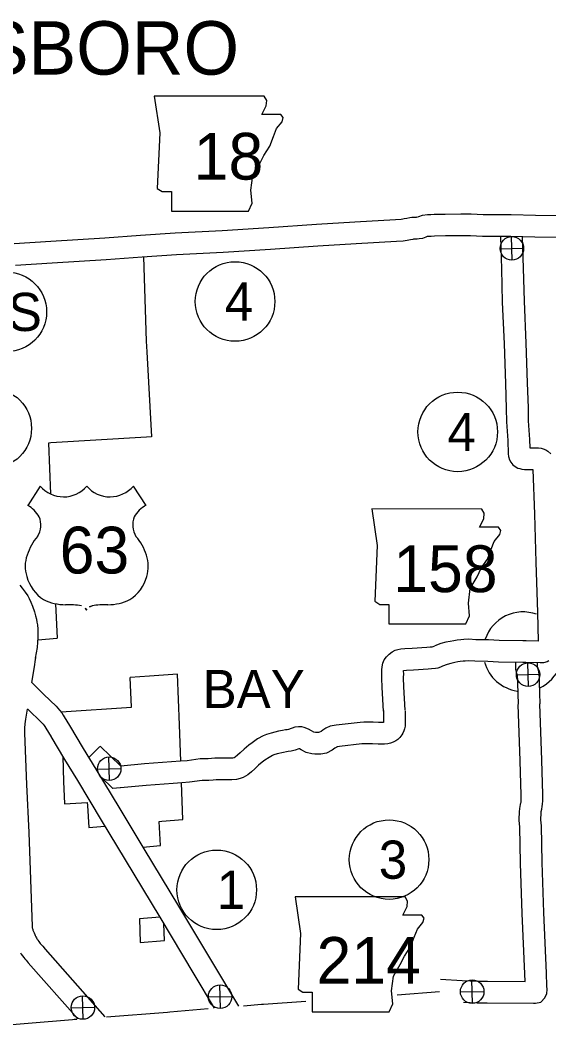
# Model space of a CAD drawing. Extents: x 1671357 to 13005564, y 567358 to 14261451.
# Drawn here: x 12758289.394 to 12758290.19, y 14259952.538 to 14259954.073 of the extents above; entities that cross this region are included whole.
import ezdxf

# ---------------------------------------------------------------- set-up
doc = ezdxf.new("R2010")
doc.units = 0
for name, color, linetype in [('10', 7, 'Continuous'), ('15', 7, 'Continuous'), ('2', 7, 'Continuous'), ('21', 7, 'Continuous'), ('22', 7, 'Continuous'), ('24', 7, 'Continuous'), ('40', 7, 'Continuous'), ('6', 7, 'Continuous')]:
    doc.layers.add(name, color=color, linetype=linetype)

msp = doc.modelspace()

# ---------------------------------------------------------------- linework, layer by layer
at = {"layer": '10'}
for points in [[(12758289.9922, 14259953.7771), (12758289.9942, 14259953.7778), (12758290, 14259953.7799), (12758290.0075, 14259953.7808), (12758290.0124, 14259953.7809), (12758290.0173, 14259953.781), (12758290.0338, 14259953.7814), (12758290.0575, 14259953.7816), (12758290.073, 14259953.7815), (12758290.0912, 14259953.7809), (12758290.1032, 14259953.7806), (12758290.1119, 14259953.7806), (12758290.1334, 14259953.7806), (12758290.1697, 14259953.7798), (12758290.2032, 14259953.7791)], [(12758289.3849, 14259953.737), (12758289.4405, 14259953.7404), (12758289.5215, 14259953.7457), (12758289.5755, 14259953.7493), (12758289.6273, 14259953.7528), (12758289.698, 14259953.7567), (12758289.7687, 14259953.7613), (12758289.8404, 14259953.7661), (12758289.8981, 14259953.7694), (12758289.9591, 14259953.7733), (12758289.9677, 14259953.7735), (12758289.9703, 14259953.7739), (12758289.9724, 14259953.7744), (12758289.9761, 14259953.7751), (12758289.9806, 14259953.7759), (12758289.984, 14259953.7764), (12758289.987, 14259953.7765), (12758289.9888, 14259953.7766), (12758289.9907, 14259953.7768), (12758289.992, 14259953.777)], [(12758289.3869, 14259953.7044), (12758289.4425, 14259953.7078), (12758289.5236, 14259953.7131), (12758289.5776, 14259953.7167), (12758289.6293, 14259953.7202), (12758289.6999, 14259953.7241), (12758289.7709, 14259953.7287), (12758289.8425, 14259953.7335), (12758289.9001, 14259953.7368), (12758289.9605, 14259953.7406), (12758289.9706, 14259953.7409), (12758289.9768, 14259953.7418), (12758289.9793, 14259953.7425), (12758289.982, 14259953.743), (12758289.9857, 14259953.7436), (12758289.9867, 14259953.7438), (12758289.9894, 14259953.7438), (12758289.9919, 14259953.7441), (12758289.9946, 14259953.7443), (12758290.0001, 14259953.7452)], [(12758290.0001, 14259953.7452), (12758290.0052, 14259953.747), (12758290.0076, 14259953.7479), (12758290.0098, 14259953.7482), (12758290.013, 14259953.7482), (12758290.0181, 14259953.7483), (12758290.0343, 14259953.7488), (12758290.0575, 14259953.7489), (12758290.0723, 14259953.7488), (12758290.0902, 14259953.7482), (12758290.1028, 14259953.7479), (12758290.1119, 14259953.7479), (12758290.133, 14259953.7479), (12758290.1691, 14259953.7471), (12758290.2025, 14259953.7465)], [(12758290.1174, 14259953.747), (12758290.1189, 14259953.699), (12758290.12, 14259953.6488), (12758290.1226, 14259953.5857), (12758290.1247, 14259953.5259), (12758290.126, 14259953.4885), (12758290.1264, 14259953.4683), (12758290.1284, 14259953.4402), (12758290.129, 14259953.4202), (12758290.1291, 14259953.4163), (12758290.1307, 14259953.4113), (12758290.1327, 14259953.4077), (12758290.1356, 14259953.4038), (12758290.1392, 14259953.401), (12758290.1434, 14259953.3987), (12758290.1461, 14259953.3979), (12758290.1493, 14259953.3969), (12758290.1534, 14259953.3967), (12758290.1659, 14259953.3966), (12758290.1682, 14259953.3295), (12758290.1706, 14259953.2572), (12758290.1729, 14259953.1814), (12758290.1737, 14259953.138), (12758290.1559, 14259953.1386), (12758290.1511, 14259953.1386)], [(12758290.1501, 14259953.7468), (12758290.1515, 14259953.6999), (12758290.1527, 14259953.6499), (12758290.1553, 14259953.587), (12758290.1574, 14259953.5271), (12758290.1587, 14259953.4893), (12758290.159, 14259953.4698), (12758290.161, 14259953.4419), (12758290.1614, 14259953.4293), (12758290.1709, 14259953.4292), (12758290.1747, 14259953.4291), (12758290.1783, 14259953.4286), (12758290.1815, 14259953.4278), (12758290.1854, 14259953.4261), (12758290.1886, 14259953.424), (12758290.1928, 14259953.4203)], [(12758290.1515, 14259953.1386), (12758290.1152, 14259953.1393), (12758290.0991, 14259953.1399), (12758290.08, 14259953.1403), (12758290.0695, 14259953.1409), (12758290.0622, 14259953.1407), (12758290.0573, 14259953.1402), (12758290.0521, 14259953.1397), (12758290.047, 14259953.1388), (12758290.0417, 14259953.1377), (12758290.0351, 14259953.1363), (12758290.0275, 14259953.1344), (12758290.0182, 14259953.131)], [(12758289.9413, 14259953.0324), (12758289.9392, 14259953.0681), (12758289.9388, 14259953.0821), (12758289.9388, 14259953.0879), (12758289.9385, 14259953.0904), (12758289.9385, 14259953.0949), (12758289.9389, 14259953.0995), (12758289.9401, 14259953.1051), (12758289.9422, 14259953.1098), (12758289.9454, 14259953.1147), (12758289.9494, 14259953.1186), (12758289.954, 14259953.1221), (12758289.9586, 14259953.1244), (12758289.9628, 14259953.1257), (12758289.9673, 14259953.1264), (12758289.973, 14259953.127), (12758289.9842, 14259953.1275), (12758290.0063, 14259953.129), (12758290.0114, 14259953.1294), (12758290.0145, 14259953.1296), (12758290.0159, 14259953.1301), (12758290.0182, 14259953.131)], [(12758290.1508, 14259953.1059), (12758290.1142, 14259953.1066), (12758290.0981, 14259953.1072), (12758290.0788, 14259953.1077), (12758290.069, 14259953.1082), (12758290.0643, 14259953.1081), (12758290.0608, 14259953.1077), (12758290.0565, 14259953.1073), (12758290.0529, 14259953.1067), (12758290.0484, 14259953.1058), (12758290.0425, 14259953.1045), (12758290.0371, 14259953.1031), (12758290.0298, 14259953.1005)], [(12758290.19, 14259953.1084), (12758290.1875, 14259953.1071), (12758290.182, 14259953.1054), (12758290.1771, 14259953.1053), (12758290.1555, 14259953.1059), (12758290.1513, 14259953.1059)], [(12758289.9739, 14259953.0342), (12758289.9719, 14259953.0695), (12758289.9714, 14259953.0826), (12758289.9715, 14259953.0893), (12758289.9712, 14259953.0922), (12758289.9712, 14259953.0937), (12758289.9712, 14259953.0939), (12758289.9715, 14259953.0939), (12758289.9755, 14259953.0944), (12758289.9861, 14259953.0949), (12758290.0085, 14259953.0964), (12758290.0136, 14259953.0968), (12758290.0194, 14259953.0972), (12758290.0235, 14259953.0981), (12758290.0276, 14259953.0995), (12758290.0305, 14259953.1007)], [(12758290.1396, 14259953.1052), (12758290.1397, 14259953.1023), (12758290.1397, 14259953.0957), (12758290.1408, 14259953.0912), (12758290.1416, 14259953.0883), (12758290.1422, 14259953.0858), (12758290.1424, 14259953.0845), (12758290.1428, 14259953.0805), (12758290.143, 14259953.0749), (12758290.1437, 14259953.043)], [(12758290.1723, 14259953.1048), (12758290.1723, 14259953.1027), (12758290.1724, 14259953.0998), (12758290.1724, 14259953.0994), (12758290.1733, 14259953.0964), (12758290.1744, 14259953.0918), (12758290.1748, 14259953.0885), (12758290.1754, 14259953.0829), (12758290.1757, 14259953.0758), (12758290.1764, 14259953.0436)], [(12758289.4116, 14259953.0757), (12758289.4299, 14259953.0577), (12758289.4481, 14259953.0401), (12758289.4536, 14259953.0341), (12758289.457, 14259953.0299), (12758289.4591, 14259953.0266), (12758289.4606, 14259953.0241), (12758289.4685, 14259953.0112)], [(12758289.4053, 14259953.0361), (12758289.4071, 14259953.0343), (12758289.4247, 14259953.0173), (12758289.4289, 14259953.0128), (12758289.4304, 14259953.0109), (12758289.4314, 14259953.0093), (12758289.4328, 14259953.007), (12758289.4406, 14259952.9942)], [(12758289.9739, 14259953.0332), (12758289.9737, 14259953.0099), (12758289.9727, 14259953.0059), (12758289.9715, 14259953.003), (12758289.9701, 14259952.9996), (12758289.9685, 14259952.9969), (12758289.9655, 14259952.9929), (12758289.9626, 14259952.9901), (12758289.9596, 14259952.9881), (12758289.9559, 14259952.986), (12758289.9518, 14259952.9844), (12758289.9476, 14259952.9834), (12758289.9426, 14259952.983), (12758289.933, 14259952.9831), (12758289.9248, 14259952.9834), (12758289.917, 14259952.9834), (12758289.9121, 14259952.9835), (12758289.9087, 14259952.9833), (12758289.8749, 14259952.9794), (12758289.8711, 14259952.9787), (12758289.8709, 14259952.9786), (12758289.8681, 14259952.9767), (12758289.8637, 14259952.9738), (12758289.8555, 14259952.9696), (12758289.847, 14259952.9679), (12758289.8403, 14259952.9677), (12758289.8375, 14259952.9678), (12758289.8331, 14259952.9683), (12758289.8247, 14259952.9703), (12758289.8171, 14259952.9743), (12758289.8146, 14259952.9757), (12758289.8136, 14259952.9761), (12758289.8079, 14259952.974), (12758289.8022, 14259952.9725), (12758289.7978, 14259952.972), (12758289.795, 14259952.9716), (12758289.7904, 14259952.9706), (12758289.7808, 14259952.9683), (12758289.776, 14259952.9667), (12758289.7742, 14259952.966), (12758289.7688, 14259952.963), (12758289.7624, 14259952.9586), (12758289.7585, 14259952.9556), (12758289.753, 14259952.9512), (12758289.7475, 14259952.9458), (12758289.7423, 14259952.9414), (12758289.737, 14259952.9369), (12758289.7298, 14259952.9325), (12758289.7255, 14259952.9311), (12758289.7197, 14259952.9296), (12758289.7126, 14259952.9292), (12758289.7065, 14259952.9291), (12758289.7007, 14259952.9291), (12758289.6948, 14259952.9293), (12758289.6892, 14259952.9293), (12758289.6847, 14259952.9288), (12758289.6781, 14259952.9284), (12758289.6721, 14259952.9284), (12758289.6679, 14259952.9282), (12758289.649, 14259952.9255), (12758289.6376, 14259952.9247), (12758289.6247, 14259952.9238), (12758289.5973, 14259952.9215), (12758289.5838, 14259952.9207), (12758289.545, 14259952.917)], [(12758289.9412, 14259953.0334), (12758289.9411, 14259953.0157), (12758289.9337, 14259953.0157), (12758289.9254, 14259953.016), (12758289.9175, 14259953.0161), (12758289.9114, 14259953.0162), (12758289.9059, 14259953.0158), (12758289.8701, 14259953.0117), (12758289.8609, 14259953.01), (12758289.8543, 14259953.0068), (12758289.8499, 14259953.0038), (12758289.8474, 14259953.0021), (12758289.8447, 14259953.0008), (12758289.8431, 14259953.0005), (12758289.8403, 14259953.0003), (12758289.8401, 14259953.0004), (12758289.8389, 14259953.0005), (12758289.8363, 14259953.0011), (12758289.8327, 14259953.003), (12758289.828, 14259953.0057), (12758289.8216, 14259953.0079), (12758289.8181, 14259953.0088), (12758289.8132, 14259953.0092), (12758289.8076, 14259953.0087), (12758289.7982, 14259953.0052), (12758289.7963, 14259953.0047), (12758289.7934, 14259953.0044), (12758289.789, 14259953.0037), (12758289.7831, 14259953.0024), (12758289.7718, 14259952.9997), (12758289.7648, 14259952.9974), (12758289.7602, 14259952.9956), (12758289.7516, 14259952.9908), (12758289.7432, 14259952.985), (12758289.7383, 14259952.9813), (12758289.7312, 14259952.9756), (12758289.7255, 14259952.97), (12758289.7212, 14259952.9664), (12758289.7179, 14259952.9635), (12758289.7161, 14259952.9625), (12758289.7144, 14259952.962), (12758289.7115, 14259952.9618), (12758289.7063, 14259952.9618), (12758289.7013, 14259952.9617), (12758289.6953, 14259952.962), (12758289.6873, 14259952.9619), (12758289.682, 14259952.9614), (12758289.677, 14259952.961), (12758289.6715, 14259952.961), (12758289.665, 14259952.9608), (12758289.6455, 14259952.958), (12758289.6353, 14259952.9573), (12758289.6222, 14259952.9563), (12758289.595, 14259952.9541), (12758289.5813, 14259952.9533), (12758289.5456, 14259952.9499)], [(12758290.0267, 14259952.629), (12758290.0597, 14259952.6272), (12758290.0835, 14259952.6262), (12758290.0976, 14259952.6258), (12758290.1542, 14259952.6255), (12758290.1538, 14259952.637), (12758290.1499, 14259952.728), (12758290.1473, 14259952.8035), (12758290.1461, 14259952.8582), (12758290.1454, 14259952.8678), (12758290.1455, 14259952.8737), (12758290.1457, 14259952.8772), (12758290.1457, 14259952.8811), (12758290.1461, 14259952.8862), (12758290.1474, 14259952.8919), (12758290.148, 14259952.8948), (12758290.1482, 14259952.8958), (12758290.1483, 14259952.8982), (12758290.1483, 14259952.9023), (12758290.1483, 14259952.9063), (12758290.1467, 14259952.9576), (12758290.1437, 14259953.0427)], [(12758290.0615, 14259952.5945), (12758290.0823, 14259952.5935), (12758290.0971, 14259952.5931), (12758290.1667, 14259952.5928), (12758290.1697, 14259952.5929), (12758290.1778, 14259952.5942), (12758290.1838, 14259952.6009), (12758290.1871, 14259952.6072), (12758290.1874, 14259952.6136), (12758290.1871, 14259952.6189), (12758290.1865, 14259952.6382), (12758290.1826, 14259952.7293), (12758290.18, 14259952.8045), (12758290.1788, 14259952.8597), (12758290.1781, 14259952.8688), (12758290.1781, 14259952.8727), (12758290.1783, 14259952.8761), (12758290.1784, 14259952.8795), (12758290.1785, 14259952.8813), (12758290.1793, 14259952.8849), (12758290.1802, 14259952.8889), (12758290.1807, 14259952.8927), (12758290.181, 14259952.8975), (12758290.1809, 14259952.9024), (12758290.1809, 14259952.9069), (12758290.1794, 14259952.9587), (12758290.1763, 14259953.0439)], [(12758289.4686, 14259953.011), (12758289.489, 14259952.9766), (12758289.5083, 14259952.9451), (12758289.544, 14259952.8854), (12758289.5802, 14259952.8255), (12758289.6323, 14259952.739), (12758289.6836, 14259952.6535), (12758289.7227, 14259952.5883)], [(12758289.4405, 14259952.9944), (12758289.4611, 14259952.9597), (12758289.4803, 14259952.9282), (12758289.516, 14259952.8685), (12758289.5523, 14259952.8086), (12758289.6043, 14259952.7222), (12758289.6556, 14259952.6367), (12758289.6864, 14259952.5854)], [(12758289.4978, 14259952.9631), (12758289.5143, 14259952.9795)], [(12758289.5458, 14259952.9499), (12758289.5146, 14259952.9798)], [(12758289.5448, 14259952.917), (12758289.5338, 14259952.9161), (12758289.5155, 14259952.9337)]]:
    msp.add_lwpolyline(points, dxfattribs=at)
at = {"layer": '15'}
for points in [[(12758289.3939, 14259953.2223), (12758289.3974, 14259953.2178), (12758289.4018, 14259953.2119), (12758289.4056, 14259953.2061), (12758289.4077, 14259953.2021), (12758289.41, 14259953.1969), (12758289.4126, 14259953.1909), (12758289.4157, 14259953.1824), (12758289.4174, 14259953.1763), (12758289.4185, 14259953.1712), (12758289.4194, 14259953.1668), (12758289.4201, 14259953.1625), (12758289.4206, 14259953.156), (12758289.421, 14259953.1513), (12758289.421, 14259953.1475), (12758289.421, 14259953.1436), (12758289.4203, 14259953.1363), (12758289.4195, 14259953.1286), (12758289.4169, 14259953.1125)], [(12758289.417, 14259953.1133), (12758289.4162, 14259953.1071), (12758289.4155, 14259953.103), (12758289.4147, 14259953.0964), (12758289.4113, 14259953.0758)], [(12758289.4048, 14259953.0357), (12758289.4023, 14259953.0207), (12758289.4011, 14259953.0133), (12758289.4007, 14259953.007), (12758289.4007, 14259953.0046), (12758289.4007, 14259952.9989)], [(12758289.4007, 14259952.9995), (12758289.4038, 14259952.9221), (12758289.407, 14259952.8499), (12758289.4121, 14259952.7083), (12758289.4122, 14259952.7072), (12758289.4123, 14259952.7065), (12758289.4127, 14259952.7051), (12758289.413, 14259952.704), (12758289.4134, 14259952.7029), (12758289.4138, 14259952.7017), (12758289.4142, 14259952.7006), (12758289.415, 14259952.6987), (12758289.416, 14259952.6963), (12758289.4166, 14259952.6948), (12758289.4171, 14259952.6938), (12758289.4177, 14259952.6928), (12758289.4186, 14259952.6912), (12758289.4194, 14259952.6898), (12758289.4201, 14259952.6888), (12758289.421, 14259952.6876), (12758289.4222, 14259952.6859), (12758289.4235, 14259952.684), (12758289.4245, 14259952.6829), (12758289.4254, 14259952.6818), (12758289.4265, 14259952.6807), (12758289.4283, 14259952.6788), (12758289.4318, 14259952.6741), (12758289.5216, 14259952.5722)], [(12758289.3945, 14259952.6685), (12758289.3958, 14259952.6667), (12758289.3976, 14259952.6641), (12758289.3995, 14259952.6618), (12758289.4012, 14259952.6598), (12758289.4028, 14259952.6581), (12758289.4032, 14259952.6577), (12758289.4064, 14259952.6535), (12758289.4809, 14259952.569)]]:
    msp.add_lwpolyline(points, dxfattribs=at)
at = {"layer": '2'}
for points in [[(12758289.9617, 14259952.6056), (12758290.0253, 14259952.6103)], [(12758289.5241, 14259952.5724), (12758289.6161, 14259952.5795), (12758289.6193, 14259952.5799), (12758289.6771, 14259952.5846)], [(12758289.7306, 14259952.589), (12758289.7576, 14259952.5912), (12758289.7607, 14259952.5915), (12758289.8241, 14259952.5958)], [(12758289.0326, 14259952.5379), (12758289.0545, 14259952.5389), (12758289.1785, 14259952.5444), (12758289.2048, 14259952.5464), (12758289.3309, 14259952.5565), (12758289.3329, 14259952.5567), (12758289.4727, 14259952.5684), (12758289.4752, 14259952.5686), (12758289.4793, 14259952.5689)]]:
    msp.add_lwpolyline(points, dxfattribs=at)
at = {"layer": '21'}
for points in [[(12758289.596, 14259953.9589), (12758289.6043, 14259953.9037), (12758289.6006, 14259953.8198), (12758289.6079, 14259953.8152), (12758289.6218, 14259953.8152), (12758289.6218, 14259953.7857), (12758289.7378, 14259953.7857), (12758289.7434, 14259953.7977), (12758289.7415, 14259953.8171), (12758289.7443, 14259953.8392), (12758289.7544, 14259953.8567), (12758289.7609, 14259953.8696), (12758289.7701, 14259953.8834), (12758289.7756, 14259953.8981), (12758289.7802, 14259953.9101), (12758289.7885, 14259953.9202), (12758289.7903, 14259953.9267), (12758289.7867, 14259953.9313), (12758289.7581, 14259953.9313), (12758289.7646, 14259953.9442), (12758289.7655, 14259953.9525), (12758289.7617, 14259953.9589)], [(12758289.9234, 14259953.3372), (12758289.9317, 14259953.2819), (12758289.928, 14259953.1981), (12758289.9354, 14259953.1935), (12758289.9492, 14259953.1935), (12758289.9492, 14259953.164), (12758290.0653, 14259953.164), (12758290.0708, 14259953.176), (12758290.069, 14259953.1953), (12758290.0718, 14259953.2174), (12758290.0819, 14259953.2349), (12758290.0883, 14259953.2478), (12758290.0976, 14259953.2617), (12758290.1031, 14259953.2764), (12758290.1077, 14259953.2884), (12758290.116, 14259953.2985), (12758290.1178, 14259953.3049), (12758290.1141, 14259953.3096), (12758290.0856, 14259953.3096), (12758290.092, 14259953.3225), (12758290.0929, 14259953.3307), (12758290.0891, 14259953.3371)], [(12758289.8079, 14259952.7531), (12758289.8162, 14259952.6978), (12758289.8125, 14259952.614), (12758289.8199, 14259952.6094), (12758289.8337, 14259952.6094), (12758289.8337, 14259952.5799), (12758289.9498, 14259952.5799), (12758289.9553, 14259952.5919), (12758289.9534, 14259952.6112), (12758289.9562, 14259952.6334), (12758289.9663, 14259952.6509), (12758289.9728, 14259952.6638), (12758289.982, 14259952.6776), (12758289.9875, 14259952.6923), (12758289.9921, 14259952.7043), (12758290.0004, 14259952.7144), (12758290.0023, 14259952.7209), (12758289.9986, 14259952.7255), (12758289.97, 14259952.7255), (12758289.9765, 14259952.7384), (12758289.9774, 14259952.7467), (12758289.9736, 14259952.753)]]:
    msp.add_lwpolyline(points, close=True, dxfattribs=at)
at = {"layer": '22'}
for p, q in [((12758289.4243, 14259953.3717), (12758289.4055, 14259953.3426)), ((12758289.5645, 14259953.3717), (12758289.5833, 14259953.3426))]:
    msp.add_line(p, q, dxfattribs=at)
for centre, radius, start, end in [((12758289.4594, 14259953.4013), 0.0459, 220.075, 319.6701), ((12758289.5294, 14259953.4013), 0.0459, 220.3299, 319.925), ((12758289.3808, 14259953.3003), 0.049, 30.7809, 59.9883), ((12758289.6079, 14259953.3003), 0.049, 120.0117, 149.2191), ((12758289.3916, 14259953.3132), 0.0336, 328.8105, 21.2108), ((12758289.5972, 14259953.3132), 0.0336, 158.7892, 211.1895), ((12758289.4794, 14259953.2444), 0.0783, 138.9565, 162.6913), ((12758289.5094, 14259953.2444), 0.0783, 17.3087, 41.0435), ((12758289.4535, 14259953.2508), 0.0518, 160.9576, 197.3819), ((12758289.5352, 14259953.2508), 0.0518, 342.6181, 19.0424), ((12758289.462, 14259953.2509), 0.0599, 195.1074, 237.1312), ((12758289.5268, 14259953.2509), 0.0599, 302.8688, 344.8926), ((12758289.4631, 14259953.2698), 0.0769, 244.0771, 269.5779), ((12758289.5257, 14259953.2698), 0.0769, 270.4221, 295.9229), ((12758289.4649, 14259953.0521), 0.1408, 81.1942, 90.9539), ((12758289.4825, 14259953.1783), 0.0135, 28.0342, 72.9864), ((12758289.5063, 14259953.1783), 0.0135, 107.0136, 151.9658), ((12758289.5239, 14259953.0521), 0.1408, 89.0461, 98.8058)]:
    msp.add_arc(centre, radius, start, end, dxfattribs=at)
at = {"layer": '24'}
for start, end in [(70.1822, 161.7561), (294.8348, 20.097), (195.2333, 261.4458)]:
    msp.add_arc((12758290.1512, 14259953.1222), 0.0599, start, end, dxfattribs=at)
at = {"layer": '40'}
for p, q in [((12758290.1348, 14259953.7119), (12758290.1339, 14259953.7473)), ((12758290.1166, 14259953.7292), (12758290.1521, 14259953.73)), ((12758290.1592, 14259953.0699), (12758290.1584, 14259953.1054)), ((12758290.1411, 14259953.0872), (12758290.1765, 14259953.0881)), ((12758289.5286, 14259952.9281), (12758289.5278, 14259952.9636)), ((12758289.5105, 14259952.9454), (12758289.5459, 14259952.9463)), ((12758289.6956, 14259952.5849), (12758289.6948, 14259952.6203)), ((12758290.075, 14259952.5925), (12758290.0742, 14259952.6279)), ((12758289.489, 14259952.5684), (12758289.4882, 14259952.6039)), ((12758289.6775, 14259952.6022), (12758289.7129, 14259952.603)), ((12758290.0568, 14259952.6098), (12758290.0923, 14259952.6106)), ((12758289.4709, 14259952.5857), (12758289.5063, 14259952.5866))]:
    msp.add_line(p, q, dxfattribs=at)
for centre, radius in [((12758290.1344, 14259953.7296), 0.0177), ((12758289.7176, 14259953.6496), 0.0599), ((12758289.374, 14259953.6339), 0.0599), ((12758289.3513, 14259953.4586), 0.0599), ((12758290.0528, 14259953.4532), 0.0599), ((12758290.1588, 14259953.0877), 0.0177), ((12758289.5282, 14259952.9459), 0.0177), ((12758289.9495, 14259952.809), 0.0599), ((12758289.69, 14259952.7635), 0.0599), ((12758289.6952, 14259952.6026), 0.0177), ((12758290.0746, 14259952.6102), 0.0177), ((12758289.4886, 14259952.5862), 0.0177)]:
    msp.add_circle(centre, radius, dxfattribs=at)
at = {"layer": '6'}
for points in [[(12758289.5796, 14259953.7168), (12758289.5839, 14259953.59), (12758289.5847, 14259953.5737)], [(12758289.5847, 14259953.5737), (12758289.5919, 14259953.4458), (12758289.5845, 14259953.4452), (12758289.4405, 14259953.4367), (12758289.4369, 14259953.4365)], [(12758289.4369, 14259953.4365), (12758289.4397, 14259953.3598)], [(12758289.4472, 14259953.1945), (12758289.4499, 14259953.1426)], [(12758289.4207, 14259953.1399), (12758289.4499, 14259953.1426)], [(12758289.5891, 14259953.0852), (12758289.56, 14259953.0833)], [(12758289.5617, 14259953.0388), (12758289.56, 14259953.0833)], [(12758289.6312, 14259953.0885), (12758289.5891, 14259953.0852)], [(12758289.6338, 14259953.012), (12758289.6312, 14259953.0885)], [(12758289.456, 14259953.0317), (12758289.5617, 14259953.0388)], [(12758289.6361, 14259952.9574), (12758289.6338, 14259953.012)], [(12758289.4583, 14259952.9643), (12758289.4593, 14259952.9269), (12758289.4607, 14259952.8932)], [(12758289.5787, 14259952.828), (12758289.6053, 14259952.8305), (12758289.6034, 14259952.8666), (12758289.6072, 14259952.8668), (12758289.6392, 14259952.8696), (12758289.6372, 14259952.9247)], [(12758289.4607, 14259952.8932), (12758289.495, 14259952.8951), (12758289.4955, 14259952.8903), (12758289.4973, 14259952.8573), (12758289.5216, 14259952.8593)], [(12758289.6042, 14259952.7223), (12758289.5738, 14259952.7198)], [(12758289.5738, 14259952.7198), (12758289.5749, 14259952.6844), (12758289.6115, 14259952.6874), (12758289.6104, 14259952.7121)]]:
    msp.add_lwpolyline(points, dxfattribs=at)

# ---------------------------------------------------------------- texts
at = {"layer": '21'}
for s, p in [('18', (12758289.6554, 14259953.8332)), ('158', (12758289.9557, 14259953.2119)), ('214', (12758289.8403, 14259952.622))]:
    msp.add_text(s, height=0.07044, dxfattribs=at).set_placement(p)
at = {"layer": '22'}
msp.add_text('63', height=0.07044, dxfattribs=at).set_placement((12758289.4536, 14259953.24))
at = {"layer": '40'}
for s, p in [('4', (12758289.7021, 14259953.6209)), ('4S', (12758289.3328, 14259953.6052)), ('4', (12758290.0374, 14259953.4244)), ('3', (12758289.934, 14259952.7802)), ('1', (12758289.69, 14259952.7348))]:
    msp.add_text(s, height=0.0575, dxfattribs=at).set_placement(p)
at = {"layer": '6'}
for s, height, p in [('JONESBORO', 0.0805, (12758289.0478, 14259953.9913)), ('BAY', 0.0575, (12758289.6688, 14259953.0372))]:
    msp.add_text(s, height=height, dxfattribs=at).set_placement(p)

doc.saveas('drawing.dxf')
